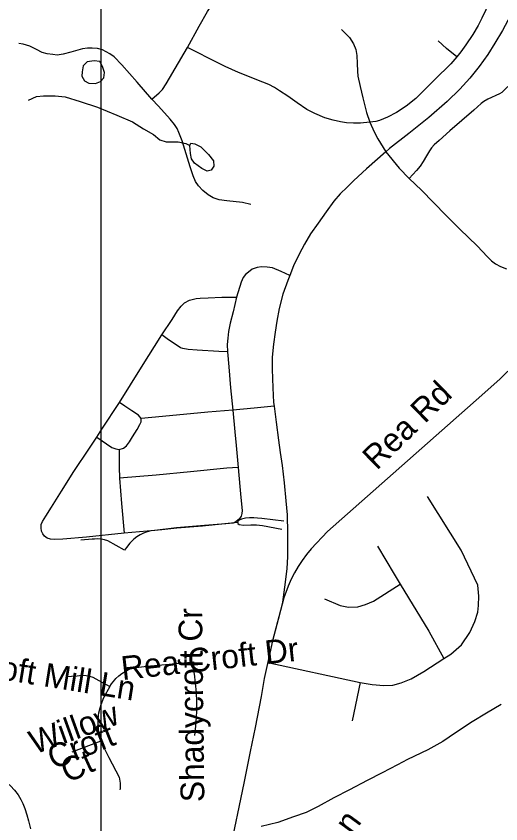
# Model space of a CAD drawing. Extents: x 1383679 to 1536984, y 460658 to 651027.
# Drawn here: x 1458229 to 1460169, y 496903 to 500135 of the extents above; entities that cross this region are included whole.
import ezdxf

# ---------------------------------------------------------------- set-up
doc = ezdxf.new("R2010")
doc.units = 0
for name, color, linetype in [('Exist Hydrographic Misc Water Feature', 7, 'Continuous'), ('Exist Road Non-System Type 51', 7, 'Continuous'), ('Exist Road Non-System Type 51 Label', 7, 'Continuous'), ('Exist Road Secondary Type 51 Attributed', 7, 'Continuous'), ('Map Preparation Inset Cut Line', 7, 'Continuous')]:
    doc.layers.add(name, color=color, linetype=linetype)

msp = doc.modelspace()

# ---------------------------------------------------------------- linework, layer by layer
at = {"layer": 'Exist Hydrographic Misc Water Feature'}
for points in [[(1458513.6, 499952.8), (1458497.3, 499936.7), (1458492.9, 499913), (1458492.6, 499895), (1458502.2, 499876.7), (1458520, 499866.5), (1458546, 499866), (1458566.2, 499873.8), (1458580.4, 499889.1), (1458582.8, 499909.6), (1458575.3, 499933.5), (1458563.7, 499953.4), (1458541.7, 499956.3), (1458513.6, 499952.8)], [(1458278.7, 499799.2), (1458311, 499814.1), (1458339.1, 499816), (1458385, 499816.7), (1458425, 499811.8), (1458484.7, 499793.4), (1458554.3, 499771.4), (1458631.8, 499738.7), (1458695.3, 499712.8), (1458738.8, 499684), (1458778.4, 499661.9), (1458804, 499640.9), (1458829.9, 499633), (1458878, 499632), (1458907.8, 499625.6), (1458923.6, 499617.1)], [(1458923.6, 499617.1), (1458927.8, 499626.9), (1458943.8, 499624.9), (1458967.7, 499612.1), (1458999, 499582), (1459018.6, 499556.9), (1459020.3, 499535.6), (1459009.9, 499519.4), (1458993.9, 499515.6), (1458972.1, 499525.9), (1458942.5, 499547), (1458930.7, 499564.5), (1458927.1, 499585), (1458923.6, 499617.1)], [(1460169.5, 497380.7), (1460110.9, 497345.8), (1460054.2, 497310.9), (1459987.3, 497267.9), (1459936.7, 497232.8), (1459876.1, 497199.5), (1459795.3, 497161), (1459754.9, 497139.6), (1459694.3, 497107.2), (1459633.7, 497076.4), (1459563, 497039.3), (1459500.4, 497006.9), (1459437.8, 496972), (1459389.3, 496948.4), (1459339, 496931.4), (1459276.6, 496908.8), (1459210.2, 496892.1)]]:
    msp.add_lwpolyline(points, dxfattribs=at)
at = {"layer": 'Exist Road Non-System Type 51'}
for p, q in [((1459115.6, 498109.7), (1459000, 498097.4)), ((1459115.6, 498109.7), (1459000, 498097.4)), ((1459235.6, 497548.5), (1459605.5, 497468.7)), ((1459605.5, 497468.7), (1459573.4, 497315)), ((1458567.8, 497234.6), (1458451.4, 497190.5))]:
    msp.add_line(p, q, dxfattribs=at)
for points in [[(1458915.4, 500009.9), (1458961.5, 500095.6), (1458994.6, 500153.3), (1459012.2, 500179.6), (1459033.1, 500204.4), (1459054.9, 500224.8), (1459080.4, 500243.1), (1459107.9, 500258.8), (1459133.4, 500270.6), (1459172.8, 500285.7), (1459269, 500317.8)], [(1460163.1, 500315.2), (1460153.9, 500281.8), (1460142.8, 500248.3), (1460123.8, 500197.9), (1460108.1, 500159.9), (1460093, 500127.2), (1460077.2, 500097.7), (1460055.8, 500061.5), (1460028.8, 500020.9), (1460007.9, 499992.8), (1459992.8, 499972.6)], [(1460206.6, 500138.3), (1460174.5, 500078.3), (1460144.1, 500026.8), (1460116.2, 499982), (1460081.5, 499933.8), (1460044.4, 499887.2), (1460004.6, 499843.3), (1459953.9, 499793.4), (1459880.2, 499729.2), (1459800.9, 499665.8), (1459723, 499605), (1459708.9, 499592.5)], [(1459530.4, 500082), (1459563.1, 500049.2), (1459578.9, 500024.3), (1459588, 500001.4), (1459592.6, 499977.2), (1459593.2, 499945.8), (1459594.5, 499914.9), (1459596.5, 499894.7), (1459605, 499853.3), (1459616.1, 499808.8), (1459630.6, 499749.2), (1459644.4, 499711.2)], [(1458772.5, 499803.6), (1458712.9, 499871.1), (1458651.4, 499939.8), (1458621.9, 499971.9), (1458603.5, 499985), (1458574.9, 500000.9), (1458555.1, 500006.2), (1458533.9, 500007.8), (1458514.1, 500007), (1458494.4, 500003.9), (1458448.6, 499991.8), (1458416.8, 499983.4), (1458393.9, 499979.6), (1458375.6, 499981.2), (1458352.9, 499984.9), (1458333.1, 499990.2), (1458310.2, 500001.7), (1458283.6, 500014.6), (1458257, 500022.9), (1458239.5, 500026)], [(1458772.5, 499803.6), (1458802, 499828.5), (1458814.4, 499842.2), (1458829.1, 499864.6), (1458915.4, 500009.9)], [(1459644.4, 499711.2), (1459607.6, 499707.3), (1459578.9, 499706.7), (1459551.4, 499708), (1459526.4, 499711.9), (1459498.2, 499718.4), (1459464.9, 499728.9), (1459423.6, 499745.9), (1459392.9, 499762.3), (1459354.1, 499788.5), (1459316.1, 499815.4), (1459283.4, 499837), (1459262.4, 499850.1), (1459240.1, 499861.2), (1459215.9, 499871.1), (1459119, 499910.3), (1459065.9, 499933.9), (1459009, 499961.4), (1458946.8, 499993.5), (1458915.4, 500009.9)], [(1459992.8, 499972.6), (1459950.9, 500006), (1459917.4, 500036.1)], [(1458513.6, 499952.8), (1458497.3, 499936.7), (1458492.9, 499913), (1458492.6, 499895), (1458502.2, 499876.7), (1458520, 499866.5), (1458546, 499866), (1458566.2, 499873.8), (1458580.4, 499889.1), (1458582.8, 499909.6), (1458575.3, 499933.5), (1458563.7, 499953.4), (1458541.7, 499956.3), (1458513.6, 499952.8)], [(1459992.8, 499972.6), (1459968.6, 499943.8), (1459904.9, 499881.4), (1459867.4, 499843.9), (1459827.9, 499805.4), (1459789.4, 499775.2), (1459750.6, 499750.2), (1459715.5, 499731.1), (1459683.2, 499717.8), (1459667.9, 499713.8), (1459644.4, 499711.2)], [(1460196.6, 499853.7), (1460172.4, 499830.2), (1460162.8, 499823.8), (1460116, 499802.8), (1460101.1, 499794), (1460090.1, 499785.9), (1460060, 499759.3), (1459964.9, 499676.3), (1459921.4, 499638.1), (1459902, 499620.8), (1459891.6, 499608.7), (1459883.1, 499596.6), (1459870.6, 499576.4), (1459857.4, 499554.2), (1459845.2, 499535.3), (1459830.8, 499518), (1459802.2, 499486.2)], [(1458278.7, 499799.2), (1458311, 499814.1), (1458339.1, 499816), (1458385, 499816.7), (1458425, 499811.8), (1458484.7, 499793.4), (1458554.3, 499771.4), (1458631.8, 499738.7), (1458695.3, 499712.8), (1458738.8, 499684), (1458778.4, 499661.9), (1458804, 499640.9), (1458829.9, 499633), (1458878, 499632), (1458907.8, 499625.6), (1458923.6, 499617.1)], [(1459168.1, 499381.8), (1459134.6, 499390.2), (1459071.5, 499396.3), (1459041.9, 499400.8), (1459017.5, 499408.5), (1458997.8, 499420.7), (1458976.4, 499438.2), (1458959, 499455.6), (1458946.9, 499473.8), (1458936.9, 499496.7), (1458925.5, 499531.7), (1458893.6, 499636.6), (1458879.9, 499670), (1458872.8, 499686.3), (1458862.9, 499702.1), (1458845.6, 499723.3), (1458798.1, 499775.4), (1458772.5, 499803.6)], [(1459644.4, 499711.2), (1459661.4, 499672.6), (1459676.4, 499644.4), (1459708.9, 499592.5)], [(1458923.6, 499617.1), (1458927.8, 499626.9), (1458943.8, 499624.9), (1458967.7, 499612.1), (1458999, 499582), (1459018.6, 499556.9), (1459020.3, 499535.6), (1459009.9, 499519.4), (1458993.9, 499515.6), (1458972.1, 499525.9), (1458942.5, 499547), (1458930.7, 499564.5), (1458927.1, 499585), (1458923.6, 499617.1)], [(1459708.9, 499592.5), (1459630.9, 499523.8), (1459580.1, 499478.1), (1459553.1, 499451), (1459525.2, 499424), (1459500.8, 499394.3), (1459469.4, 499352.1), (1459437.2, 499307.2), (1459406.9, 499264.2), (1459382.4, 499222.8), (1459361.2, 499183), (1459339.2, 499136.5), (1459324.4, 499098.1)], [(1459708.9, 499592.5), (1459761.2, 499526.4), (1459802.2, 499486.2)], [(1459802.2, 499486.2), (1459850.6, 499438.4), (1459948.5, 499339.2), (1460004.4, 499283.3), (1460074.1, 499215.8), (1460114.9, 499171.5), (1460131.4, 499155.9), (1460146.9, 499143.6), (1460167.4, 499133.1), (1460191.1, 499124.4)], [(1459324.4, 499098.1), (1459289.5, 499113.8), (1459254.6, 499127.7), (1459233.5, 499131.2), (1459210.6, 499132.5), (1459193.1, 499129.4), (1459173.8, 499122.2), (1459158.6, 499111.3), (1459146.6, 499101.8), (1459138.1, 499089.1), (1459129.8, 499071), (1459111.1, 499010.7)], [(1459324.4, 499098.1), (1459316.4, 499077.3), (1459296.1, 499023.2), (1459280.9, 498964.9), (1459271.6, 498915), (1459264.9, 498870.2), (1459258.9, 498822.8), (1459253.9, 498771.2), (1459253, 498723.1), (1459256.4, 498647.8), (1459258.9, 498589.5), (1459260.9, 498575)], [(1458812.1, 498859.4), (1458853.2, 498922), (1458874.6, 498956), (1458888.9, 498975), (1458903.1, 498987.8), (1458923, 498998.8), (1458950.1, 499005.2), (1458965.8, 499007.1), (1458997.1, 499008.2), (1459052, 499010.1), (1459111.1, 499010.7)], [(1459111.1, 499010.7), (1459097.9, 498952.2), (1459085.8, 498906.3), (1459079.1, 498873.8), (1459075.5, 498846.7), (1459073.1, 498820.8), (1459074.2, 498792.3)], [(1458642.6, 498589.8), (1458730.5, 498731.1), (1458812.1, 498859.4)], [(1459074.2, 498792.3), (1459039.9, 498793.3), (1458952.8, 498798.3), (1458917.6, 498801.7), (1458896.4, 498805.4), (1458887.4, 498808.4), (1458869.4, 498820.5), (1458838.6, 498839.8), (1458812.1, 498859.4)], [(1459074.2, 498792.3), (1459079.6, 498731.4), (1459087.1, 498647.7), (1459096.1, 498558.7)], [(1458551.6, 498450.6), (1458571.4, 498483.1), (1458642.6, 498589.8)], [(1458729.4, 498524.7), (1458718.6, 498538), (1458692, 498555.4), (1458664.4, 498574.2), (1458642.6, 498589.8)], [(1459096.1, 498558.7), (1458995.9, 498550), (1458815, 498532.6), (1458729.4, 498524.7)], [(1459260.9, 498575), (1459181.9, 498566.9), (1459096.1, 498558.7)], [(1459096.1, 498558.7), (1459104.4, 498471.9), (1459109.4, 498416.9), (1459117, 498328.9)], [(1459260.9, 498575), (1459269, 498510.8), (1459279.1, 498438.2), (1459286, 498389.1), (1459293.5, 498337.6), (1459302, 498268.2), (1459308.8, 498195.5), (1459313, 498139.8), (1459314, 498119.2)], [(1458640.8, 498401.8), (1458658.2, 498406.5), (1458670.9, 498415.6), (1458682.4, 498431.8), (1458695.1, 498451.8), (1458713.8, 498481.3), (1458724, 498501.2), (1458728.9, 498512.1), (1458729.4, 498524.7)], [(1458661.9, 498066.5), (1458511.1, 498051), (1458415.6, 498042.8), (1458381.9, 498041.2), (1458367.1, 498042.8), (1458353, 498046.9), (1458343, 498054.2), (1458336.2, 498063.4), (1458331.1, 498074.9), (1458329.1, 498088.2), (1458329.4, 498100.6), (1458334.5, 498113.5), (1458347.8, 498134.6), (1458370.6, 498170.2), (1458410.5, 498234.7), (1458460.5, 498312.5), (1458522, 498405.9), (1458551.6, 498450.6)], [(1458551.6, 498450.6), (1458612.4, 498408.9), (1458627.5, 498403.5), (1458640.8, 498401.8)], [(1458640.8, 498401.8), (1458640.8, 498374), (1458640.8, 498330.6), (1458642.6, 498285.9)], [(1459117, 498328.9), (1459072.4, 498325.9), (1458927.1, 498311.2), (1458789.1, 498298.6), (1458642.6, 498285.9)], [(1459117, 498328.9), (1459124.2, 498253.4), (1459128.2, 498208.8), (1459132.9, 498157.4), (1459132.2, 498144.5), (1459129.2, 498133.9), (1459121.2, 498122.7), (1459110, 498113.1), (1459096.9, 498106.8), (1459068, 498103.6), (1458983, 498097.5), (1458871.1, 498087.1), (1458784.4, 498077.6), (1458661.9, 498066.5)], [(1458642.6, 498285.9), (1458651, 498185.2), (1458661.9, 498066.5)], [(1459939.8, 497565.2), (1459968.9, 497582.8), (1460010.8, 497619), (1460044.2, 497669.2), (1460063.9, 497712.5), (1460076.4, 497750.2), (1460079.1, 497776.8), (1460080.5, 497814.3), (1460076.4, 497857.7), (1460009.4, 497998.6), (1459875.4, 498213.5)], [(1459299.9, 498114), (1459212, 498124.9), (1459195.1, 498126.7), (1459179.6, 498127.9), (1459162.6, 498128.3), (1459146.2, 498126.3), (1459130.8, 498122.4), (1459122, 498117.9), (1459115.3, 498111.6), (1459115.6, 498109.7)], [(1459299.9, 498114), (1459212, 498124.9), (1459195.1, 498126.7), (1459179.6, 498127.9), (1459162.6, 498128.3), (1459146.2, 498126.3), (1459130.8, 498122.4), (1459122, 498117.9), (1459115.3, 498111.6), (1459115.6, 498109.7)], [(1459115.6, 498109.7), (1459116.3, 498105.4), (1459121.6, 498101.4), (1459138.3, 498098.7), (1459168.8, 498099.4), (1459190.5, 498099.7), (1459214.9, 498096.6), (1459292.8, 498082.5)], [(1459115.6, 498109.7), (1459116.3, 498105.4), (1459121.6, 498101.4), (1459138.3, 498098.7), (1459168.8, 498099.4), (1459190.5, 498099.7), (1459214.9, 498096.6), (1459292.8, 498082.5)], [(1459314, 498119.2), (1459315.5, 498086.4), (1459315.5, 498029.8), (1459314.8, 497973.2), (1459312.1, 497923.2), (1459302.9, 497850.6), (1459295.5, 497790), (1459282.6, 497740.6), (1459255.5, 497635.4), (1459235.6, 497548.5)], [(1459000, 498097.4), (1458974.3, 498094.7), (1458871.8, 498085.8), (1458812, 498080.2), (1458768.5, 498075.3), (1458753.5, 498071.4), (1458739, 498066.1), (1458725.1, 498059.3), (1458711.9, 498051.2), (1458699.7, 498041.7), (1458688.4, 498031), (1458683.9, 498026), (1458670.4, 498009.1), (1458663.2, 497998.5)], [(1459000, 498097.4), (1458974.3, 498094.7), (1458871.8, 498085.8), (1458812, 498080.2), (1458768.5, 498075.3), (1458753.5, 498071.4), (1458739, 498066.1), (1458725.1, 498059.3), (1458711.9, 498051.2), (1458699.7, 498041.7), (1458688.4, 498031), (1458683.9, 498026), (1458670.4, 498009.1), (1458663.2, 497998.5)], [(1458663.2, 497998.5), (1458595.6, 498035.6), (1458582.6, 498039.8), (1458569.3, 498042.4), (1458555.7, 498043.5), (1458542.1, 498043), (1458533, 498041.8), (1458487.6, 498038.5)], [(1458663.2, 497998.5), (1458595.6, 498035.6), (1458582.6, 498039.8), (1458569.3, 498042.4), (1458555.7, 498043.5), (1458542.1, 498043), (1458533, 498041.8), (1458487.6, 498038.5)], [(1459674.5, 498013.9), (1459741.5, 497902.3), (1459765.8, 497862.8)], [(1459462.4, 497803.2), (1459525.4, 497777.2), (1459559.5, 497770.4), (1459596.1, 497771.2), (1459627.6, 497780.7), (1459659.2, 497794.2), (1459765.8, 497862.8)], [(1459765.8, 497862.8), (1459881, 497674.8), (1459939.8, 497565.2)], [(1458603.4, 497452.6), (1458610.6, 497463.2), (1458624, 497480.1), (1458628.6, 497485.1), (1458639.9, 497495.8), (1458652.1, 497505.2), (1458665.2, 497513.4), (1458679.1, 497520.2), (1458693.8, 497525.5), (1458708.8, 497529.3), (1458752.1, 497534.3), (1458812, 497539.9), (1458914.4, 497548.8), (1458940.1, 497551.5)], [(1458943.5, 497256.4), (1458947.9, 497293.5), (1458950.6, 497330.6), (1458951.6, 497354.7), (1458951.7, 497391.9), (1458950.2, 497429), (1458947.1, 497466.1), (1458942.5, 497503), (1458942, 497506.1), (1458940.2, 497551.5)], [(1459605.5, 497468.7), (1459653.2, 497461), (1459700.1, 497456.8), (1459735.9, 497457.6), (1459769.1, 497466.9), (1459809.2, 497483.2), (1459860.4, 497513), (1459939.8, 497565.2)], [(1458427.9, 497492.5), (1458473.2, 497495.8), (1458482.2, 497497.1), (1458495.9, 497497.6), (1458509.5, 497496.5), (1458522.8, 497493.8), (1458535.8, 497489.7), (1458548.1, 497484), (1458559.8, 497477), (1458603.4, 497452.6)], [(1458603.4, 497452.6), (1458578.1, 497407.2), (1458567.8, 497379.8), (1458563.6, 497366.5), (1458558.6, 497345.5), (1458557.2, 497337.7), (1458555.6, 497318.6), (1458555.6, 497299.4), (1458557.2, 497280.3), (1458560.4, 497261.4), (1458565.1, 497242.8), (1458567.8, 497234.6)], [(1458567.8, 497234.6), (1458569.2, 497230.3), (1458600.5, 497168), (1458641.3, 497090.2), (1458645.7, 497066)], [(1457897.6, 497158.3), (1457970.7, 497156.6), (1458019.8, 497151.9), (1458032.2, 497149.5), (1458055.8, 497143.7), (1458079, 497136.5), (1458100.1, 497128.2), (1458120.6, 497118.4), (1458140.4, 497107.3), (1458159.4, 497094.8), (1458177.5, 497081), (1458194.5, 497066), (1458206.1, 497055.1), (1458222.8, 497037.3), (1458237, 497019.4), (1458248.4, 497001.2), (1458256.1, 496984.7), (1458263.8, 496965), (1458272, 496939.6), (1458278.8, 496915.3), (1458287.2, 496882.6)], [(1458645.7, 497039.2), (1458646.6, 497044.4), (1458647, 497050.6), (1458646.8, 497059.5), (1458646.5, 497066)]]:
    msp.add_lwpolyline(points, dxfattribs=at)
at = {"layer": 'Exist Road Secondary Type 51 Attributed'}
msp.add_lwpolyline([(1460776.3, 499281.4), (1460166.4, 498684.2), (1460092.7, 498618.3), (1459475.4, 498073), (1459409.2, 498003.9), (1459390.6, 497981.2), (1459373.2, 497957.6), (1459357.2, 497933.1), (1459342.4, 497907.8), (1459329.1, 497881.7), (1459317.1, 497854.9), (1459300.3, 497808.2), (1459255.5, 497635.4), (1459221.1, 497484.5), (1459209.8, 497413.1), (1459185.9, 497288.9), (1459165.6, 497193.3), (1459140.7, 497066), (1458910.2, 495967)], dxfattribs=at)
at = {"layer": 'Map Preparation Inset Cut Line'}
for points in [[(1446195.4, 477316), (1383679.3, 477316), (1383679.3, 520758.2), (1458567.8, 520758.2), (1458567.8, 493672.2), (1446195.4, 493672.2), (1446195.4, 477316)], [(1446195.4, 477316), (1480703, 477316), (1498974.3, 494868.2), (1521133.6, 516155.5), (1521133.6, 520758.2), (1458567.8, 520758.2), (1458567.8, 493672.2), (1446195.4, 493672.2), (1446195.4, 477316)]]:
    msp.add_lwpolyline(points, dxfattribs=at)

# ---------------------------------------------------------------- texts
at = {"layer": 'Exist Road Non-System Type 51 Label'}
for s, rotation, p in [('Rea Rd', 44.2441, (1459671.7, 498315.1)), ('Shadycroft Cr', 90.6739, (1458982.3, 496990.5)), ('Rea Croft Dr', 6.3147, (1458654.3, 497478.2)), ('Croft Mill Ln', 350.8916, (1458028.2, 497503.4)), ('Willow', 19.8559, (1458303.1, 497180.4)), ('Croft', 21.8021, (1458378.1, 497119.7)), ('Ct', 24.4446, (1458435.1, 497065.4)), ('Twynham Ln', 53.8748, (1459186.1, 496325))]:
    msp.add_text(s, height=95, rotation=rotation, dxfattribs=at).set_placement(p)

doc.saveas('drawing.dxf')
